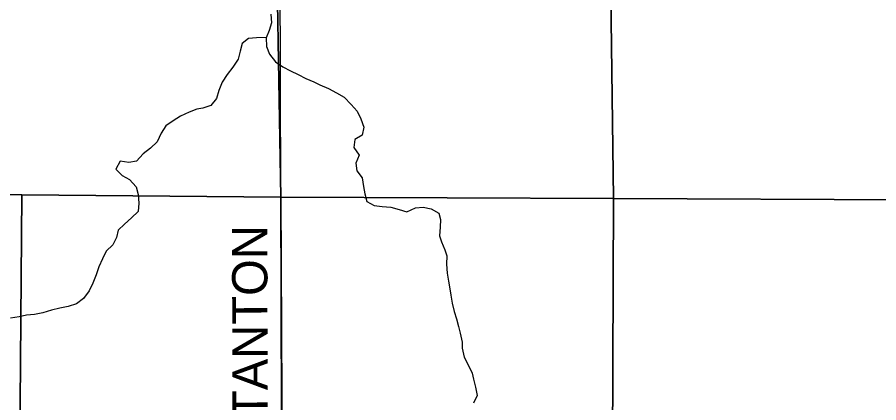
# Model space of a CAD drawing. Extents: x 1985906 to 2277390, y 930619 to 1324581.
# Drawn here: x 2116401 to 2123724, y 1180958 to 1184236 of the extents above; entities that cross this region are included whole.
import ezdxf

# ---------------------------------------------------------------- set-up
doc = ezdxf.new("R2010")
doc.units = 0
for name, color, linetype in [('GM_X_County_Road', 7, 'Continuous'), ('GM_X_County_Road_Text', 7, 'Continuous'), ('GM_X_Minor_River', 7, 'Continuous'), ('GM_X_Section', 7, 'Continuous')]:
    doc.layers.add(name, color=color, linetype=linetype)

msp = doc.modelspace()

# ---------------------------------------------------------------- linework, layer by layer
at = {"layer": 'GM_X_County_Road'}
msp.add_lwpolyline([(2118650, 1179910.2), (2118636.6, 1184639.5), (2118646.8, 1188198), (2118675.8, 1192448.4), (2118668.8, 1192518.4), (2118644.1, 1192578.2), (2118382, 1192873.2), (2117908.3, 1193445.4)], dxfattribs=at)
at = {"layer": 'GM_X_Minor_River'}
for points in [[(2118555.4, 1184260.8), (2118561.7, 1184188.5), (2118541.9, 1184124.1), (2118516.1, 1184059.8), (2118520.5, 1183987.5), (2118544.8, 1183921.3), (2118595.3, 1183855.2), (2118657.7, 1183815.2), (2118722.1, 1183779.3), (2118788.4, 1183749.4), (2118854.8, 1183713.5), (2118921.1, 1183685.6), (2118973.4, 1183659.6), (2119045.8, 1183629.8), (2119114.2, 1183591.8), (2119178.6, 1183555.9), (2119239.1, 1183493.8), (2119291.5, 1183435.8), (2119319.9, 1183371.6), (2119346.3, 1183301.4), (2119332.5, 1183233.1), (2119270.5, 1183196.7), (2119260.8, 1183128.4), (2119307.2, 1183062.2), (2119279.4, 1182993.9), (2119287.8, 1182929.6), (2119332.2, 1182869.5), (2119344.5, 1182797.2), (2119354.9, 1182733), (2119373.2, 1182668.8), (2119435.6, 1182634.9), (2119503.8, 1182627.1), (2119576.1, 1182621.3), (2119648.4, 1182601.5), (2119712.7, 1182581.6), (2119784.8, 1182614), (2119851, 1182622.2), (2119919.3, 1182606.4), (2119985.7, 1182568.5), (2119998, 1182516.3), (2119996.3, 1182450), (2119990.6, 1182377.7), (2120006.8, 1182327.5), (2120035.2, 1182257.3), (2120051.5, 1182207.2), (2120049.8, 1182134.9), (2120054.2, 1182060.6), (2120066.5, 1181992.3), (2120078.9, 1181926.1), (2120087.1, 1181873.9), (2120097.5, 1181805.6), (2120115.9, 1181733.4), (2120134.2, 1181671.2), (2120150.6, 1181605), (2120164.9, 1181548.8), (2120183.3, 1181472.5), (2120183.5, 1181422.3), (2120199.9, 1181346), (2120232.3, 1181279.9), (2120266.7, 1181209.7), (2120279, 1181159.5), (2120295.4, 1181091.3), (2120309.7, 1181019), (2120277.9, 1180954.6)], [(2118515.5, 1184062.4), (2118433.9, 1184059.5), (2118365.7, 1184055.3), (2118311.7, 1184012.9), (2118295.9, 1183946.6), (2118278.2, 1183878.2), (2118232.3, 1183811.8), (2118184.4, 1183749.4), (2118142.6, 1183682.9), (2118114.8, 1183612.6), (2118093.1, 1183544.2), (2118045.2, 1183485.8), (2117977.1, 1183461.4), (2117926.9, 1183455.2), (2117860.8, 1183428.9), (2117788.7, 1183394.5), (2117724.7, 1183356.1), (2117662.7, 1183313.8), (2117622.8, 1183249.4), (2117591.1, 1183176.9), (2117533.1, 1183122.5), (2117471.1, 1183074.1), (2117415.2, 1183011.7), (2117349.1, 1183001.4), (2117276.8, 1183011.2), (2117239, 1182942.8), (2117291.4, 1182890.7), (2117353.7, 1182854.8), (2117412.2, 1182794.7), (2117428.6, 1182728.5), (2117432.9, 1182656.2), (2117429.2, 1182583.9), (2117373.2, 1182531.5), (2117311.3, 1182475.1), (2117257.3, 1182424.6), (2117245.6, 1182362.3), (2117211.8, 1182300), (2117155.8, 1182247.6), (2117124, 1182181.2), (2117094.2, 1182114.8), (2117072.5, 1182044.4), (2117042.7, 1181976), (2117012.9, 1181909.7), (2116965, 1181845.2), (2116905, 1181798.8), (2116834.9, 1181776.5), (2116762.7, 1181762.2), (2116690.5, 1181745.9), (2116618.4, 1181721.6), (2116548.2, 1181707.2), (2116478, 1181703), (2116415.9, 1181688.7), (2116343.7, 1181678.4)]]:
    msp.add_lwpolyline(points, dxfattribs=at)
at = {"layer": 'GM_X_Section'}
for points in [[(2116249.4, 1185535.4), (2118593.2, 1185521), (2118640.2, 1182705.4), (2116439.2, 1182725.9), (2116204.6, 1182728.1)], [(2118593.2, 1185521), (2121431.2, 1185505.3), (2121469.7, 1182693.3), (2118640.2, 1182705.4)], [(2121431.2, 1185505.3), (2123968.4, 1185491.2), (2123969.9, 1182682.7), (2121469.7, 1182693.3)], [(2113455.9, 1182753.7), (2116204.6, 1182728.1), (2116439.2, 1182725.9), (2116416.2, 1179888.1), (2116316.6, 1179889.5), (2113437.9, 1179927.3), (2113454.6, 1182546.1)], [(2116439.2, 1182725.9), (2118640.2, 1182705.4), (2118654.3, 1179886), (2116416.2, 1179888.1)], [(2118640.2, 1182705.4), (2121469.7, 1182693.3), (2121458.5, 1179863.4), (2118674.3, 1179886.1), (2118654.3, 1179886)], [(2121469.7, 1182693.3), (2123969.9, 1182682.7), (2123951.9, 1179887.9), (2123937.9, 1179887.9), (2121489, 1179863.7), (2121458.5, 1179863.4)]]:
    msp.add_lwpolyline(points, close=True, dxfattribs=at)

# ---------------------------------------------------------------- texts
at = {"layer": 'GM_X_County_Road_Text'}
msp.add_text('STANTON', height=300, rotation=90.1475, dxfattribs=at).set_placement((2118530.9, 1180551.7))

doc.saveas('drawing.dxf')
